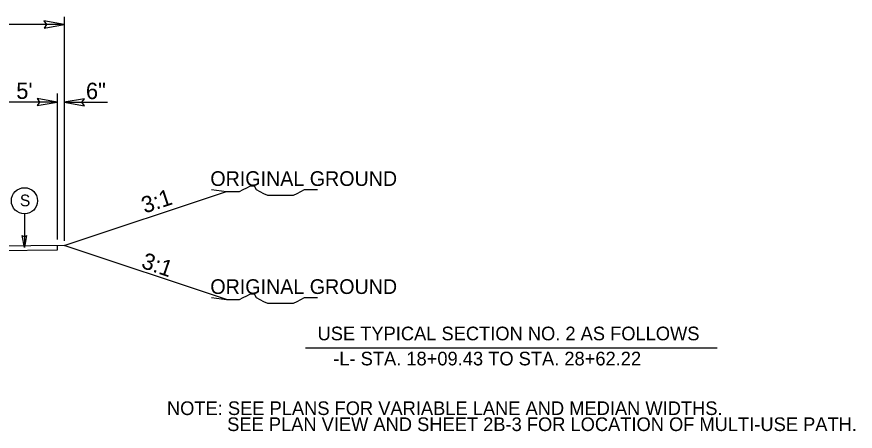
# Model space of a CAD drawing. Extents: x 958711 to 962106, y 831169 to 840840.
# Drawn here: x 961706.7 to 962106, y 839320.6 to 839518 of the extents above; entities that cross this region are included whole.
import ezdxf

# ---------------------------------------------------------------- set-up
doc = ezdxf.new("R2010")
doc.units = 0
for name, color, linetype in [('Old_Level_1', 7, 'Continuous'), ('Old_Level_11', 7, 'Continuous'), ('Old_Level_21', 7, 'Continuous'), ('Old_Level_3', 7, 'Continuous'), ('Typical ID Circle CELL', 7, 'Continuous'), ('Typical Terminator CELL', 7, 'Continuous'), ('Typical Text ID Circle CELL', 7, 'Continuous')]:
    doc.layers.add(name, color=color, linetype=linetype)

msp = doc.modelspace()

# ---------------------------------------------------------------- linework, layer by layer
at = {"layer": 'Old_Level_1'}
for p, q in [((961729.33, 839518), (961729.33, 839411.32)), ((961729.33, 839514.28), (961663.3, 839514.28)), ((961726.03, 839481.49), (961726.03, 839411.92)), ((961726.03, 839477.32), (961693.01, 839477.32)), ((961729.33, 839477.32), (961750, 839477.32)), ((961729.33, 839409.06), (961806.52, 839434.79)), ((961729.33, 839409.06), (961666.37, 839408.43)), ((961726.03, 839406.85), (961693.01, 839406.51)), ((961726.03, 839409.03), (961726.03, 839406.85)), ((961806.52, 839383.33), (961729.33, 839409.06)), ((961844.21, 839360.36), (962040.15, 839360.36))]:
    msp.add_line(p, q, dxfattribs=at)
at = {"layer": 'Old_Level_11'}
for points in [[(961719.73, 839512.63), (961729.33, 839514.28), (961719.67, 839515.99), (961720.9, 839514.28)], [(961716.42, 839475.67), (961726.03, 839477.32), (961716.37, 839479.03), (961717.59, 839477.32)], [(961738.94, 839478.98), (961729.33, 839477.32), (961739, 839475.6), (961737.77, 839477.32)]]:
    msp.add_lwpolyline(points, close=True, dxfattribs=at)
at = {"layer": 'Old_Level_21'}
for points in [[(961799.43, 839435.67), (961806.52, 839434.79), (961808.3, 839434.79), (961810.96, 839434.79), (961812.73, 839434.79), (961814.5, 839435.67), (961816.28, 839436.57), (961818.05, 839437.45), (961819.83, 839437.45), (961820.72, 839435.67), (961822.49, 839434.79), (961824.26, 839433.89), (961826.03, 839433.02), (961827.81, 839433.02), (961829.58, 839433.02), (961831.36, 839433.02), (961833.13, 839433.02), (961834.9, 839433.02), (961836.67, 839433.02), (961838.45, 839433.02), (961840.22, 839433.89), (961841.99, 839434.79), (961843.76, 839435.67), (961846.43, 839435.67), (961848.2, 839435.67), (961849.98, 839435.67)], [(961799.43, 839384.21), (961806.52, 839383.33), (961808.3, 839383.33), (961810.96, 839383.33), (961812.73, 839383.33), (961814.5, 839384.21), (961816.28, 839385.1), (961818.05, 839385.98), (961819.83, 839385.98), (961820.72, 839384.21), (961822.49, 839383.33), (961824.26, 839382.43), (961826.03, 839381.56), (961827.81, 839381.56), (961829.58, 839381.56), (961831.36, 839381.56), (961833.13, 839381.56), (961834.9, 839381.56), (961836.67, 839381.56), (961838.45, 839381.56), (961840.22, 839382.43), (961841.99, 839383.33), (961843.76, 839384.21), (961846.43, 839384.21), (961848.2, 839384.21), (961849.98, 839384.21)]]:
    msp.add_lwpolyline(points, dxfattribs=at)
at = {"layer": 'Typical ID Circle CELL'}
msp.add_line((961710.37, 839424.14), (961710.37, 839408.05), dxfattribs=at)
msp.add_circle((961710.37, 839430.36), 6.23, dxfattribs=at)
at = {"layer": 'Typical Terminator CELL'}
msp.add_lwpolyline([(961711.36, 839413.81), (961710.37, 839408.05), (961709.34, 839413.85), (961710.37, 839413.11)], close=True, dxfattribs=at)

# ---------------------------------------------------------------- texts
at = {"layer": 'Old_Level_1'}
for s, p in [('USE TYPICAL SECTION NO. 2 AS FOLLOWS', (961849.95, 839363.88)), ('-L- STA. 18+09.43 TO STA. 28+62.22', (961857.41, 839351.93)), ('NOTE: SEE PLANS FOR VARIABLE LANE AND MEDIAN WIDTHS.', (961778.24, 839328.29)), ('SEE PLAN VIEW AND SHEET 2B-3 FOR LOCATION OF MULTI-USE PATH.', (961806.91, 839320.66))]:
    msp.add_text(s, height=6.5088, dxfattribs=at).set_placement(p)
at = {"layer": 'Old_Level_21'}
for p in [(961798.89, 839437.42), (961798.89, 839385.96)]:
    msp.add_text('ORIGINAL GROUND', height=7, dxfattribs=at).set_placement(p)
at = {"layer": 'Old_Level_3'}
for s, p in [("5'", (961706.47, 839478.88)), ('6"', (961739.65, 839478.79))]:
    msp.add_text(s, height=7.801, dxfattribs=at).set_placement(p)
for rotation, p in [(18.4348, (961767.63, 839424.24)), (341.0454, (961765.58, 839398.55))]:
    msp.add_text('3:1', height=7.801, rotation=rotation, dxfattribs=at).set_placement(p)
at = {"layer": 'Typical Text ID Circle CELL'}
msp.add_text('S', height=5.57, dxfattribs=at).set_placement((961708.2, 839427.73))

doc.saveas('drawing.dxf')
